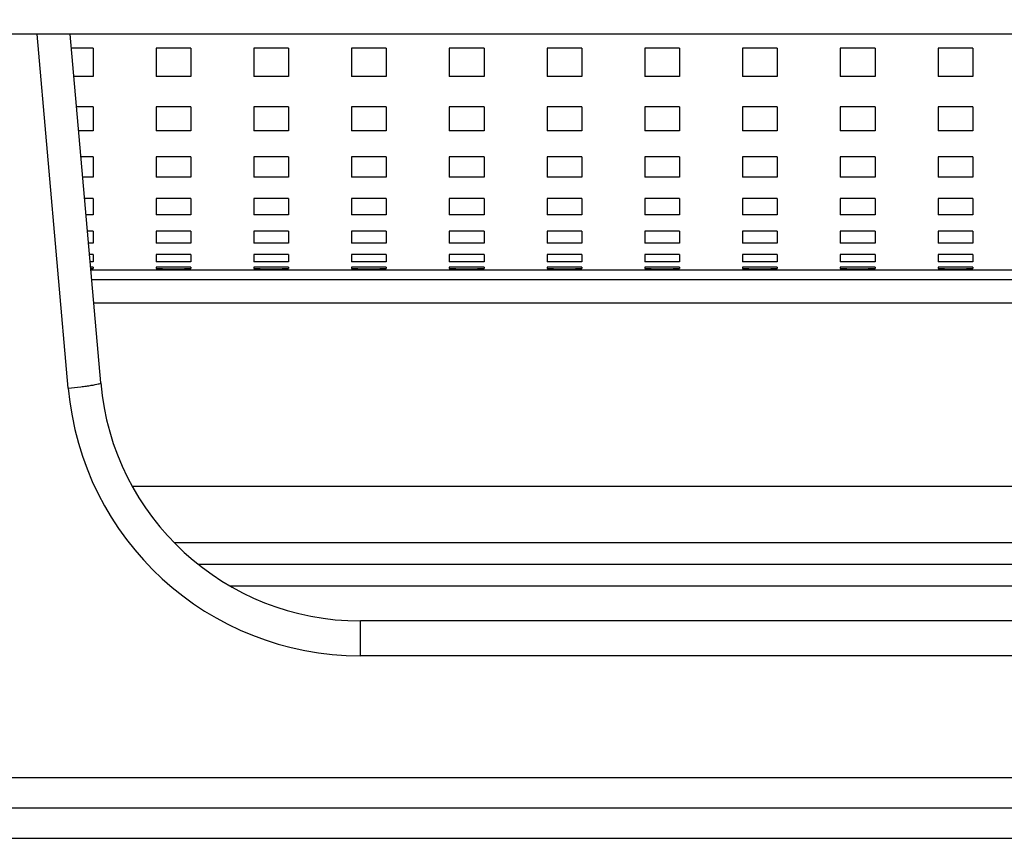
# Model space of a CAD drawing. Header units: millimetres. Extents: x -6054 to 364, y -1866 to 3094.
# Tile 335 of 360: x -3322 to -3277, y 1458 to 1496. Entities that reach past the tile are written whole.
import ezdxf

# ---------------------------------------------------------------- set-up
doc = ezdxf.new("R2010")
doc.units = ezdxf.units.MM
doc.header["$LTSCALE"] = 65.395
doc.header["$PDSIZE"] = 0.05
doc.layers.get('0').update_dxf_attribs({"linetype": 'CONTINUOUS'})
doc.layers.get('Defpoints').update_dxf_attribs({"linetype": 'CONTINUOUS'})
doc.layers.add('DIM', color=3, linetype='CONTINUOUS')
doc.styles.get("Standard").update_dxf_attribs({"font": 'arial.ttf'})
doc.dimstyles.new('ISO-25', dxfattribs={"dimtxt": 2.5, "dimasz": 2.5, "dimexe": 1.25, "dimexo": 0.625, "dimtad": 1, "dimtxsty": 'STANDARD', "dimcen": 2.5, "dimadec": 0, "dimazin": 0, "dimtfac": 1, "dimtmove": 0, "dimatfit": 3, "dimfxl": 1, "dimarcsym": 0})

# ---------------------------------------------------------------- blocks, each defined once
blk = doc.blocks.new('*D38')
at = {"layer": 'Defpoints', "color": 0}
for p in [(-3056.403, 1557.554), (-3005.253, 1557.554), (-3356.65, 1461.254)]:
    blk.add_point(p, dxfattribs=at)
at = {"layer": 'DIM', "color": 3, "lineweight": -2}
for p, q in [((-3005.253, 1557.554), (-3005.253, 1727.014)), ((-3055.778, 1557.554), (-3004.003, 1557.554)), ((-3005.253, 1476.254), (-3005.253, 1542.554)), ((-3356.025, 1461.254), (-3004.003, 1461.254))]:
    blk.add_line(p, q, dxfattribs=at)
at = {"layer": 'DIM', "color": 3}
for points in [[(-3002.753, 1542.554), (-3007.753, 1542.554), (-3005.253, 1557.554)], [(-3007.753, 1476.254), (-3002.753, 1476.254), (-3005.253, 1461.254)]]:
    blk.add_solid(points, dxfattribs=at)
at = {"layer": 'DIM', "color": 2, "insert": (-3023.063, 1649.784), "char_height": 20, "attachment_point": 5, "rotation": 90}
blk.add_mtext('96,3 [3,791]', dxfattribs=at)

msp = doc.modelspace()

# ---------------------------------------------------------------- linework, layer by layer
at = {"linetype": 'Continuous'}
for p, q in [((-3199.324, 1495.454), (-3349.522, 1495.454)), ((-3319.764, 1479.172), (-3321.188, 1495.454)), ((-3318.269, 1479.408), (-3319.673, 1495.454)), ((-3318.623, 1494.806), (-3319.616, 1494.806)), ((-3318.623, 1494.806), (-3319.616, 1494.806)), ((-3318.623, 1494.806), (-3318.623, 1493.513)), ((-3318.623, 1494.806), (-3318.623, 1493.513)), ((-3314.123, 1494.806), (-3315.723, 1494.806)), ((-3314.123, 1494.806), (-3315.723, 1494.806)), ((-3315.723, 1494.806), (-3315.723, 1493.513)), ((-3315.723, 1494.806), (-3315.723, 1493.513)), ((-3314.123, 1494.806), (-3314.123, 1493.513)), ((-3314.123, 1494.806), (-3314.123, 1493.513)), ((-3309.623, 1494.806), (-3311.223, 1494.806)), ((-3309.623, 1494.806), (-3311.223, 1494.806)), ((-3311.223, 1494.806), (-3311.223, 1493.513)), ((-3311.223, 1494.806), (-3311.223, 1493.513)), ((-3309.623, 1494.806), (-3309.623, 1493.513)), ((-3309.623, 1494.806), (-3309.623, 1493.513)), ((-3305.123, 1494.806), (-3306.723, 1494.806)), ((-3305.123, 1494.806), (-3306.723, 1494.806)), ((-3306.723, 1494.806), (-3306.723, 1493.513)), ((-3306.723, 1494.806), (-3306.723, 1493.513)), ((-3305.123, 1494.806), (-3305.123, 1493.513)), ((-3305.123, 1494.806), (-3305.123, 1493.513)), ((-3300.623, 1494.806), (-3302.223, 1494.806)), ((-3300.623, 1494.806), (-3302.223, 1494.806)), ((-3302.223, 1494.806), (-3302.223, 1493.513)), ((-3302.223, 1494.806), (-3302.223, 1493.513)), ((-3300.623, 1494.806), (-3300.623, 1493.513)), ((-3300.623, 1494.806), (-3300.623, 1493.513)), ((-3296.123, 1494.806), (-3297.723, 1494.806)), ((-3296.123, 1494.806), (-3297.723, 1494.806)), ((-3297.723, 1494.806), (-3297.723, 1493.513)), ((-3297.723, 1494.806), (-3297.723, 1493.513)), ((-3296.123, 1494.806), (-3296.123, 1493.513)), ((-3296.123, 1494.806), (-3296.123, 1493.513)), ((-3291.623, 1494.806), (-3293.223, 1494.806)), ((-3291.623, 1494.806), (-3293.223, 1494.806)), ((-3293.223, 1494.806), (-3293.223, 1493.513)), ((-3293.223, 1494.806), (-3293.223, 1493.513)), ((-3291.623, 1494.806), (-3291.623, 1493.513)), ((-3291.623, 1494.806), (-3291.623, 1493.513)), ((-3287.123, 1494.806), (-3288.723, 1494.806)), ((-3287.123, 1494.806), (-3288.723, 1494.806)), ((-3288.723, 1494.806), (-3288.723, 1493.513)), ((-3288.723, 1494.806), (-3288.723, 1493.513)), ((-3287.123, 1494.806), (-3287.123, 1493.513)), ((-3287.123, 1494.806), (-3287.123, 1493.513)), ((-3282.623, 1494.806), (-3284.223, 1494.806)), ((-3282.623, 1494.806), (-3284.223, 1494.806)), ((-3284.223, 1494.806), (-3284.223, 1493.513)), ((-3284.223, 1494.806), (-3284.223, 1493.513)), ((-3282.623, 1494.806), (-3282.623, 1493.513)), ((-3282.623, 1494.806), (-3282.623, 1493.513)), ((-3278.123, 1494.806), (-3279.723, 1494.806)), ((-3278.123, 1494.806), (-3279.723, 1494.806)), ((-3279.723, 1494.806), (-3279.723, 1493.513)), ((-3279.723, 1494.806), (-3279.723, 1493.513)), ((-3278.123, 1494.806), (-3278.123, 1493.513)), ((-3278.123, 1494.806), (-3278.123, 1493.513)), ((-3318.623, 1493.513), (-3319.503, 1493.513)), ((-3318.623, 1493.513), (-3319.503, 1493.513)), ((-3314.123, 1493.513), (-3315.723, 1493.513)), ((-3314.123, 1493.513), (-3315.723, 1493.513)), ((-3309.623, 1493.513), (-3311.223, 1493.513)), ((-3309.623, 1493.513), (-3311.223, 1493.513)), ((-3305.123, 1493.513), (-3306.723, 1493.513)), ((-3305.123, 1493.513), (-3306.723, 1493.513)), ((-3300.623, 1493.513), (-3302.223, 1493.513)), ((-3300.623, 1493.513), (-3302.223, 1493.513)), ((-3296.123, 1493.513), (-3297.723, 1493.513)), ((-3296.123, 1493.513), (-3297.723, 1493.513)), ((-3291.623, 1493.513), (-3293.223, 1493.513)), ((-3291.623, 1493.513), (-3293.223, 1493.513)), ((-3287.123, 1493.513), (-3288.723, 1493.513)), ((-3287.123, 1493.513), (-3288.723, 1493.513)), ((-3282.623, 1493.513), (-3284.223, 1493.513)), ((-3282.623, 1493.513), (-3284.223, 1493.513)), ((-3278.123, 1493.513), (-3279.723, 1493.513)), ((-3278.123, 1493.513), (-3279.723, 1493.513)), ((-3318.623, 1492.112), (-3319.381, 1492.112)), ((-3318.623, 1492.112), (-3319.381, 1492.112)), ((-3318.623, 1492.112), (-3318.623, 1491.001)), ((-3318.623, 1492.112), (-3318.623, 1491.001)), ((-3314.123, 1492.112), (-3315.723, 1492.112)), ((-3314.123, 1492.112), (-3315.723, 1492.112)), ((-3315.723, 1492.112), (-3315.723, 1491.001)), ((-3315.723, 1492.112), (-3315.723, 1491.001)), ((-3314.123, 1492.112), (-3314.123, 1491.001)), ((-3314.123, 1492.112), (-3314.123, 1491.001)), ((-3309.623, 1492.112), (-3311.223, 1492.112)), ((-3309.623, 1492.112), (-3311.223, 1492.112)), ((-3311.223, 1492.112), (-3311.223, 1491.001)), ((-3311.223, 1492.112), (-3311.223, 1491.001)), ((-3309.623, 1492.112), (-3309.623, 1491.001)), ((-3309.623, 1492.112), (-3309.623, 1491.001)), ((-3305.123, 1492.112), (-3306.723, 1492.112)), ((-3305.123, 1492.112), (-3306.723, 1492.112)), ((-3306.723, 1492.112), (-3306.723, 1491.001)), ((-3306.723, 1492.112), (-3306.723, 1491.001)), ((-3305.123, 1492.112), (-3305.123, 1491.001)), ((-3305.123, 1492.112), (-3305.123, 1491.001)), ((-3300.623, 1492.112), (-3302.223, 1492.112)), ((-3300.623, 1492.112), (-3302.223, 1492.112)), ((-3302.223, 1492.112), (-3302.223, 1491.001)), ((-3302.223, 1492.112), (-3302.223, 1491.001)), ((-3300.623, 1492.112), (-3300.623, 1491.001)), ((-3300.623, 1492.112), (-3300.623, 1491.001)), ((-3296.123, 1492.112), (-3297.723, 1492.112)), ((-3296.123, 1492.112), (-3297.723, 1492.112)), ((-3297.723, 1492.112), (-3297.723, 1491.001)), ((-3297.723, 1492.112), (-3297.723, 1491.001)), ((-3296.123, 1492.112), (-3296.123, 1491.001)), ((-3296.123, 1492.112), (-3296.123, 1491.001)), ((-3291.623, 1492.112), (-3293.223, 1492.112)), ((-3291.623, 1492.112), (-3293.223, 1492.112)), ((-3293.223, 1492.112), (-3293.223, 1491.001)), ((-3293.223, 1492.112), (-3293.223, 1491.001)), ((-3291.623, 1492.112), (-3291.623, 1491.001)), ((-3291.623, 1492.112), (-3291.623, 1491.001)), ((-3287.123, 1492.112), (-3288.723, 1492.112)), ((-3287.123, 1492.112), (-3288.723, 1492.112)), ((-3288.723, 1492.112), (-3288.723, 1491.001)), ((-3288.723, 1492.112), (-3288.723, 1491.001)), ((-3287.123, 1492.112), (-3287.123, 1491.001)), ((-3287.123, 1492.112), (-3287.123, 1491.001)), ((-3282.623, 1492.112), (-3284.223, 1492.112)), ((-3282.623, 1492.112), (-3284.223, 1492.112)), ((-3284.223, 1492.112), (-3284.223, 1491.001)), ((-3284.223, 1492.112), (-3284.223, 1491.001)), ((-3282.623, 1492.112), (-3282.623, 1491.001)), ((-3282.623, 1492.112), (-3282.623, 1491.001)), ((-3278.123, 1492.112), (-3279.723, 1492.112)), ((-3278.123, 1492.112), (-3279.723, 1492.112)), ((-3279.723, 1492.112), (-3279.723, 1491.001)), ((-3279.723, 1492.112), (-3279.723, 1491.001)), ((-3278.123, 1492.112), (-3278.123, 1491.001)), ((-3278.123, 1492.112), (-3278.123, 1491.001)), ((-3318.623, 1491.001), (-3319.284, 1491.001)), ((-3318.623, 1491.001), (-3319.284, 1491.001)), ((-3314.123, 1491.001), (-3315.723, 1491.001)), ((-3314.123, 1491.001), (-3315.723, 1491.001)), ((-3309.623, 1491.001), (-3311.223, 1491.001)), ((-3309.623, 1491.001), (-3311.223, 1491.001)), ((-3305.123, 1491.001), (-3306.723, 1491.001)), ((-3305.123, 1491.001), (-3306.723, 1491.001)), ((-3300.623, 1491.001), (-3302.223, 1491.001)), ((-3300.623, 1491.001), (-3302.223, 1491.001)), ((-3296.123, 1491.001), (-3297.723, 1491.001)), ((-3296.123, 1491.001), (-3297.723, 1491.001)), ((-3291.623, 1491.001), (-3293.223, 1491.001)), ((-3291.623, 1491.001), (-3293.223, 1491.001)), ((-3287.123, 1491.001), (-3288.723, 1491.001)), ((-3287.123, 1491.001), (-3288.723, 1491.001)), ((-3282.623, 1491.001), (-3284.223, 1491.001)), ((-3282.623, 1491.001), (-3284.223, 1491.001)), ((-3278.123, 1491.001), (-3279.723, 1491.001)), ((-3278.123, 1491.001), (-3279.723, 1491.001)), ((-3318.623, 1489.808), (-3319.179, 1489.808)), ((-3318.623, 1489.808), (-3319.179, 1489.808)), ((-3318.623, 1489.808), (-3318.623, 1488.875)), ((-3318.623, 1489.808), (-3318.623, 1488.875)), ((-3314.123, 1489.808), (-3315.723, 1489.808)), ((-3314.123, 1489.808), (-3315.723, 1489.808)), ((-3315.723, 1489.808), (-3315.723, 1488.875)), ((-3315.723, 1489.808), (-3315.723, 1488.875)), ((-3314.123, 1489.808), (-3314.123, 1488.875)), ((-3314.123, 1489.808), (-3314.123, 1488.875)), ((-3309.623, 1489.808), (-3311.223, 1489.808)), ((-3309.623, 1489.808), (-3311.223, 1489.808)), ((-3311.223, 1489.808), (-3311.223, 1488.875)), ((-3311.223, 1489.808), (-3311.223, 1488.875)), ((-3309.623, 1489.808), (-3309.623, 1488.875)), ((-3309.623, 1489.808), (-3309.623, 1488.875)), ((-3305.123, 1489.808), (-3306.723, 1489.808)), ((-3305.123, 1489.808), (-3306.723, 1489.808)), ((-3306.723, 1489.808), (-3306.723, 1488.875)), ((-3306.723, 1489.808), (-3306.723, 1488.875)), ((-3305.123, 1489.808), (-3305.123, 1488.875)), ((-3305.123, 1489.808), (-3305.123, 1488.875)), ((-3300.623, 1489.808), (-3302.223, 1489.808)), ((-3300.623, 1489.808), (-3302.223, 1489.808)), ((-3302.223, 1489.808), (-3302.223, 1488.875)), ((-3302.223, 1489.808), (-3302.223, 1488.875)), ((-3300.623, 1489.808), (-3300.623, 1488.875)), ((-3300.623, 1489.808), (-3300.623, 1488.875)), ((-3296.123, 1489.808), (-3297.723, 1489.808)), ((-3296.123, 1489.808), (-3297.723, 1489.808)), ((-3297.723, 1489.808), (-3297.723, 1488.875)), ((-3297.723, 1489.808), (-3297.723, 1488.875)), ((-3296.123, 1489.808), (-3296.123, 1488.875)), ((-3296.123, 1489.808), (-3296.123, 1488.875)), ((-3291.623, 1489.808), (-3293.223, 1489.808)), ((-3291.623, 1489.808), (-3293.223, 1489.808)), ((-3293.223, 1489.808), (-3293.223, 1488.875)), ((-3293.223, 1489.808), (-3293.223, 1488.875)), ((-3291.623, 1489.808), (-3291.623, 1488.875)), ((-3291.623, 1489.808), (-3291.623, 1488.875)), ((-3287.123, 1489.808), (-3288.723, 1489.808)), ((-3287.123, 1489.808), (-3288.723, 1489.808)), ((-3288.723, 1489.808), (-3288.723, 1488.875)), ((-3288.723, 1489.808), (-3288.723, 1488.875)), ((-3287.123, 1489.808), (-3287.123, 1488.875)), ((-3287.123, 1489.808), (-3287.123, 1488.875)), ((-3282.623, 1489.808), (-3284.223, 1489.808)), ((-3282.623, 1489.808), (-3284.223, 1489.808)), ((-3284.223, 1489.808), (-3284.223, 1488.875)), ((-3284.223, 1489.808), (-3284.223, 1488.875)), ((-3282.623, 1489.808), (-3282.623, 1488.875)), ((-3282.623, 1489.808), (-3282.623, 1488.875)), ((-3278.123, 1489.808), (-3279.723, 1489.808)), ((-3278.123, 1489.808), (-3279.723, 1489.808)), ((-3279.723, 1489.808), (-3279.723, 1488.875)), ((-3279.723, 1489.808), (-3279.723, 1488.875)), ((-3278.123, 1489.808), (-3278.123, 1488.875)), ((-3278.123, 1489.808), (-3278.123, 1488.875)), ((-3318.623, 1488.875), (-3319.098, 1488.875)), ((-3318.623, 1488.875), (-3319.098, 1488.875)), ((-3314.123, 1488.875), (-3315.723, 1488.875)), ((-3314.123, 1488.875), (-3315.723, 1488.875)), ((-3309.623, 1488.875), (-3311.223, 1488.875)), ((-3309.623, 1488.875), (-3311.223, 1488.875)), ((-3305.123, 1488.875), (-3306.723, 1488.875)), ((-3305.123, 1488.875), (-3306.723, 1488.875)), ((-3300.623, 1488.875), (-3302.223, 1488.875)), ((-3300.623, 1488.875), (-3302.223, 1488.875)), ((-3296.123, 1488.875), (-3297.723, 1488.875)), ((-3296.123, 1488.875), (-3297.723, 1488.875)), ((-3291.623, 1488.875), (-3293.223, 1488.875)), ((-3291.623, 1488.875), (-3293.223, 1488.875)), ((-3287.123, 1488.875), (-3288.723, 1488.875)), ((-3287.123, 1488.875), (-3288.723, 1488.875)), ((-3282.623, 1488.875), (-3284.223, 1488.875)), ((-3282.623, 1488.875), (-3284.223, 1488.875)), ((-3278.123, 1488.875), (-3279.723, 1488.875)), ((-3278.123, 1488.875), (-3279.723, 1488.875)), ((-3318.623, 1487.894), (-3319.012, 1487.894)), ((-3318.623, 1487.894), (-3319.012, 1487.894)), ((-3318.623, 1487.894), (-3318.623, 1487.148)), ((-3318.623, 1487.894), (-3318.623, 1487.148)), ((-3314.123, 1487.894), (-3315.723, 1487.894)), ((-3314.123, 1487.894), (-3315.723, 1487.894)), ((-3315.723, 1487.894), (-3315.723, 1487.148)), ((-3315.723, 1487.894), (-3315.723, 1487.148)), ((-3314.123, 1487.894), (-3314.123, 1487.148)), ((-3314.123, 1487.894), (-3314.123, 1487.148)), ((-3309.623, 1487.894), (-3311.223, 1487.894)), ((-3309.623, 1487.894), (-3311.223, 1487.894)), ((-3311.223, 1487.894), (-3311.223, 1487.148)), ((-3311.223, 1487.894), (-3311.223, 1487.148)), ((-3309.623, 1487.894), (-3309.623, 1487.148)), ((-3309.623, 1487.894), (-3309.623, 1487.148)), ((-3305.123, 1487.894), (-3306.723, 1487.894)), ((-3305.123, 1487.894), (-3306.723, 1487.894)), ((-3306.723, 1487.894), (-3306.723, 1487.148)), ((-3306.723, 1487.894), (-3306.723, 1487.148)), ((-3305.123, 1487.894), (-3305.123, 1487.148)), ((-3305.123, 1487.894), (-3305.123, 1487.148)), ((-3300.623, 1487.894), (-3302.223, 1487.894)), ((-3300.623, 1487.894), (-3302.223, 1487.894)), ((-3302.223, 1487.894), (-3302.223, 1487.148)), ((-3302.223, 1487.894), (-3302.223, 1487.148)), ((-3300.623, 1487.894), (-3300.623, 1487.148)), ((-3300.623, 1487.894), (-3300.623, 1487.148)), ((-3296.123, 1487.894), (-3297.723, 1487.894)), ((-3296.123, 1487.894), (-3297.723, 1487.894)), ((-3297.723, 1487.894), (-3297.723, 1487.148)), ((-3297.723, 1487.894), (-3297.723, 1487.148)), ((-3296.123, 1487.894), (-3296.123, 1487.148)), ((-3296.123, 1487.894), (-3296.123, 1487.148)), ((-3291.623, 1487.894), (-3293.223, 1487.894)), ((-3291.623, 1487.894), (-3293.223, 1487.894)), ((-3293.223, 1487.894), (-3293.223, 1487.148)), ((-3293.223, 1487.894), (-3293.223, 1487.148)), ((-3291.623, 1487.894), (-3291.623, 1487.148)), ((-3291.623, 1487.894), (-3291.623, 1487.148)), ((-3287.123, 1487.894), (-3288.723, 1487.894)), ((-3287.123, 1487.894), (-3288.723, 1487.894)), ((-3288.723, 1487.894), (-3288.723, 1487.148)), ((-3288.723, 1487.894), (-3288.723, 1487.148)), ((-3287.123, 1487.894), (-3287.123, 1487.148)), ((-3287.123, 1487.894), (-3287.123, 1487.148)), ((-3282.623, 1487.894), (-3284.223, 1487.894)), ((-3282.623, 1487.894), (-3284.223, 1487.894)), ((-3284.223, 1487.894), (-3284.223, 1487.148)), ((-3284.223, 1487.894), (-3284.223, 1487.148)), ((-3282.623, 1487.894), (-3282.623, 1487.148)), ((-3282.623, 1487.894), (-3282.623, 1487.148)), ((-3278.123, 1487.894), (-3279.723, 1487.894)), ((-3278.123, 1487.894), (-3279.723, 1487.894)), ((-3279.723, 1487.894), (-3279.723, 1487.148)), ((-3279.723, 1487.894), (-3279.723, 1487.148)), ((-3278.123, 1487.894), (-3278.123, 1487.148)), ((-3278.123, 1487.894), (-3278.123, 1487.148)), ((-3318.623, 1487.148), (-3318.946, 1487.148)), ((-3318.623, 1487.148), (-3318.946, 1487.148)), ((-3314.123, 1487.148), (-3315.723, 1487.148)), ((-3314.123, 1487.148), (-3315.723, 1487.148)), ((-3309.623, 1487.148), (-3311.223, 1487.148)), ((-3309.623, 1487.148), (-3311.223, 1487.148)), ((-3305.123, 1487.148), (-3306.723, 1487.148)), ((-3305.123, 1487.148), (-3306.723, 1487.148)), ((-3300.623, 1487.148), (-3302.223, 1487.148)), ((-3300.623, 1487.148), (-3302.223, 1487.148)), ((-3296.123, 1487.148), (-3297.723, 1487.148)), ((-3296.123, 1487.148), (-3297.723, 1487.148)), ((-3291.623, 1487.148), (-3293.223, 1487.148)), ((-3291.623, 1487.148), (-3293.223, 1487.148)), ((-3287.123, 1487.148), (-3288.723, 1487.148)), ((-3287.123, 1487.148), (-3288.723, 1487.148)), ((-3282.623, 1487.148), (-3284.223, 1487.148)), ((-3282.623, 1487.148), (-3284.223, 1487.148)), ((-3278.123, 1487.148), (-3279.723, 1487.148)), ((-3278.123, 1487.148), (-3279.723, 1487.148)), ((-3318.623, 1486.389), (-3318.88, 1486.389)), ((-3318.623, 1486.389), (-3318.88, 1486.389)), ((-3318.623, 1486.389), (-3318.623, 1485.837)), ((-3318.623, 1486.389), (-3318.623, 1485.837)), ((-3314.123, 1486.389), (-3315.723, 1486.389)), ((-3314.123, 1486.389), (-3315.723, 1486.389)), ((-3315.723, 1486.389), (-3315.723, 1485.837)), ((-3315.723, 1486.389), (-3315.723, 1485.837)), ((-3314.123, 1486.389), (-3314.123, 1485.837)), ((-3314.123, 1486.389), (-3314.123, 1485.837)), ((-3309.623, 1486.389), (-3311.223, 1486.389)), ((-3309.623, 1486.389), (-3311.223, 1486.389)), ((-3311.223, 1486.389), (-3311.223, 1485.837)), ((-3311.223, 1486.389), (-3311.223, 1485.837)), ((-3309.623, 1486.389), (-3309.623, 1485.837)), ((-3309.623, 1486.389), (-3309.623, 1485.837)), ((-3305.123, 1486.389), (-3306.723, 1486.389)), ((-3305.123, 1486.389), (-3306.723, 1486.389)), ((-3306.723, 1486.389), (-3306.723, 1485.837)), ((-3306.723, 1486.389), (-3306.723, 1485.837)), ((-3305.123, 1486.389), (-3305.123, 1485.837)), ((-3305.123, 1486.389), (-3305.123, 1485.837)), ((-3300.623, 1486.389), (-3302.223, 1486.389)), ((-3300.623, 1486.389), (-3302.223, 1486.389)), ((-3302.223, 1486.389), (-3302.223, 1485.837)), ((-3302.223, 1486.389), (-3302.223, 1485.837)), ((-3300.623, 1486.389), (-3300.623, 1485.837)), ((-3300.623, 1486.389), (-3300.623, 1485.837)), ((-3296.123, 1486.389), (-3297.723, 1486.389)), ((-3296.123, 1486.389), (-3297.723, 1486.389)), ((-3297.723, 1486.389), (-3297.723, 1485.837)), ((-3297.723, 1486.389), (-3297.723, 1485.837)), ((-3296.123, 1486.389), (-3296.123, 1485.837)), ((-3296.123, 1486.389), (-3296.123, 1485.837)), ((-3291.623, 1486.389), (-3293.223, 1486.389)), ((-3291.623, 1486.389), (-3293.223, 1486.389)), ((-3293.223, 1486.389), (-3293.223, 1485.837)), ((-3293.223, 1486.389), (-3293.223, 1485.837)), ((-3291.623, 1486.389), (-3291.623, 1485.837)), ((-3291.623, 1486.389), (-3291.623, 1485.837)), ((-3287.123, 1486.389), (-3288.723, 1486.389)), ((-3287.123, 1486.389), (-3288.723, 1486.389)), ((-3288.723, 1486.389), (-3288.723, 1485.837)), ((-3288.723, 1486.389), (-3288.723, 1485.837)), ((-3287.123, 1486.389), (-3287.123, 1485.837)), ((-3287.123, 1486.389), (-3287.123, 1485.837)), ((-3282.623, 1486.389), (-3284.223, 1486.389)), ((-3282.623, 1486.389), (-3284.223, 1486.389)), ((-3284.223, 1486.389), (-3284.223, 1485.837)), ((-3284.223, 1486.389), (-3284.223, 1485.837)), ((-3282.623, 1486.389), (-3282.623, 1485.837)), ((-3282.623, 1486.389), (-3282.623, 1485.837)), ((-3278.123, 1486.389), (-3279.723, 1486.389)), ((-3278.123, 1486.389), (-3279.723, 1486.389)), ((-3279.723, 1486.389), (-3279.723, 1485.837)), ((-3279.723, 1486.389), (-3279.723, 1485.837)), ((-3278.123, 1486.389), (-3278.123, 1485.837)), ((-3278.123, 1486.389), (-3278.123, 1485.837)), ((-3318.623, 1485.837), (-3318.832, 1485.837)), ((-3318.623, 1485.837), (-3318.832, 1485.837)), ((-3314.123, 1485.837), (-3315.723, 1485.837)), ((-3314.123, 1485.837), (-3315.723, 1485.837)), ((-3309.623, 1485.837), (-3311.223, 1485.837)), ((-3309.623, 1485.837), (-3311.223, 1485.837)), ((-3305.123, 1485.837), (-3306.723, 1485.837)), ((-3305.123, 1485.837), (-3306.723, 1485.837)), ((-3300.623, 1485.837), (-3302.223, 1485.837)), ((-3300.623, 1485.837), (-3302.223, 1485.837)), ((-3296.123, 1485.837), (-3297.723, 1485.837)), ((-3296.123, 1485.837), (-3297.723, 1485.837)), ((-3291.623, 1485.837), (-3293.223, 1485.837)), ((-3291.623, 1485.837), (-3293.223, 1485.837)), ((-3287.123, 1485.837), (-3288.723, 1485.837)), ((-3287.123, 1485.837), (-3288.723, 1485.837)), ((-3282.623, 1485.837), (-3284.223, 1485.837)), ((-3282.623, 1485.837), (-3284.223, 1485.837)), ((-3278.123, 1485.837), (-3279.723, 1485.837)), ((-3278.123, 1485.837), (-3279.723, 1485.837)), ((-3318.623, 1485.315), (-3318.786, 1485.315)), ((-3318.623, 1485.315), (-3318.786, 1485.315)), ((-3318.623, 1484.98), (-3318.757, 1484.98)), ((-3318.623, 1484.98), (-3318.757, 1484.98)), ((-3318.623, 1485.315), (-3318.623, 1484.98)), ((-3318.623, 1485.315), (-3318.623, 1484.98)), ((-3314.123, 1485.315), (-3315.723, 1485.315)), ((-3314.123, 1485.315), (-3315.723, 1485.315)), ((-3315.723, 1485.315), (-3315.723, 1484.98)), ((-3315.723, 1485.315), (-3315.723, 1484.98)), ((-3314.123, 1484.98), (-3315.723, 1484.98)), ((-3314.123, 1484.98), (-3315.723, 1484.98)), ((-3314.123, 1485.315), (-3314.123, 1484.98)), ((-3314.123, 1485.315), (-3314.123, 1484.98)), ((-3309.623, 1485.315), (-3311.223, 1485.315)), ((-3309.623, 1485.315), (-3311.223, 1485.315)), ((-3311.223, 1485.315), (-3311.223, 1484.98)), ((-3311.223, 1485.315), (-3311.223, 1484.98)), ((-3309.623, 1484.98), (-3311.223, 1484.98)), ((-3309.623, 1484.98), (-3311.223, 1484.98)), ((-3309.623, 1485.315), (-3309.623, 1484.98)), ((-3309.623, 1485.315), (-3309.623, 1484.98)), ((-3305.123, 1485.315), (-3306.723, 1485.315)), ((-3305.123, 1485.315), (-3306.723, 1485.315)), ((-3306.723, 1485.315), (-3306.723, 1484.98)), ((-3306.723, 1485.315), (-3306.723, 1484.98)), ((-3305.123, 1484.98), (-3306.723, 1484.98)), ((-3305.123, 1484.98), (-3306.723, 1484.98)), ((-3305.123, 1485.315), (-3305.123, 1484.98)), ((-3305.123, 1485.315), (-3305.123, 1484.98)), ((-3300.623, 1485.315), (-3302.223, 1485.315)), ((-3300.623, 1485.315), (-3302.223, 1485.315)), ((-3302.223, 1485.315), (-3302.223, 1484.98)), ((-3302.223, 1485.315), (-3302.223, 1484.98)), ((-3300.623, 1484.98), (-3302.223, 1484.98)), ((-3300.623, 1484.98), (-3302.223, 1484.98)), ((-3300.623, 1485.315), (-3300.623, 1484.98)), ((-3300.623, 1485.315), (-3300.623, 1484.98)), ((-3296.123, 1485.315), (-3297.723, 1485.315)), ((-3296.123, 1485.315), (-3297.723, 1485.315)), ((-3297.723, 1485.315), (-3297.723, 1484.98)), ((-3297.723, 1485.315), (-3297.723, 1484.98)), ((-3296.123, 1484.98), (-3297.723, 1484.98)), ((-3296.123, 1484.98), (-3297.723, 1484.98)), ((-3296.123, 1485.315), (-3296.123, 1484.98)), ((-3296.123, 1485.315), (-3296.123, 1484.98)), ((-3291.623, 1485.315), (-3293.223, 1485.315)), ((-3291.623, 1485.315), (-3293.223, 1485.315)), ((-3293.223, 1485.315), (-3293.223, 1484.98)), ((-3293.223, 1485.315), (-3293.223, 1484.98)), ((-3291.623, 1484.98), (-3293.223, 1484.98)), ((-3291.623, 1484.98), (-3293.223, 1484.98)), ((-3291.623, 1485.315), (-3291.623, 1484.98)), ((-3291.623, 1485.315), (-3291.623, 1484.98)), ((-3287.123, 1485.315), (-3288.723, 1485.315)), ((-3287.123, 1485.315), (-3288.723, 1485.315)), ((-3288.723, 1485.315), (-3288.723, 1484.98)), ((-3288.723, 1485.315), (-3288.723, 1484.98)), ((-3287.123, 1484.98), (-3288.723, 1484.98)), ((-3287.123, 1484.98), (-3288.723, 1484.98)), ((-3287.123, 1485.315), (-3287.123, 1484.98)), ((-3287.123, 1485.315), (-3287.123, 1484.98)), ((-3282.623, 1485.315), (-3284.223, 1485.315)), ((-3282.623, 1485.315), (-3284.223, 1485.315)), ((-3284.223, 1485.315), (-3284.223, 1484.98)), ((-3284.223, 1485.315), (-3284.223, 1484.98)), ((-3282.623, 1484.98), (-3284.223, 1484.98)), ((-3282.623, 1484.98), (-3284.223, 1484.98)), ((-3282.623, 1485.315), (-3282.623, 1484.98)), ((-3282.623, 1485.315), (-3282.623, 1484.98)), ((-3278.123, 1485.315), (-3279.723, 1485.315)), ((-3278.123, 1485.315), (-3279.723, 1485.315)), ((-3279.723, 1485.315), (-3279.723, 1484.98)), ((-3279.723, 1485.315), (-3279.723, 1484.98)), ((-3278.123, 1484.98), (-3279.723, 1484.98)), ((-3278.123, 1484.98), (-3279.723, 1484.98)), ((-3278.123, 1485.315), (-3278.123, 1484.98)), ((-3278.123, 1485.315), (-3278.123, 1484.98)), ((-3318.623, 1484.731), (-3318.735, 1484.731)), ((-3318.623, 1484.731), (-3318.735, 1484.731)), ((-3231.623, 1484.593), (-3318.723, 1484.593)), ((-3318.623, 1484.731), (-3318.623, 1484.678)), ((-3318.623, 1484.731), (-3318.623, 1484.678)), ((-3314.123, 1484.731), (-3315.723, 1484.731)), ((-3314.123, 1484.731), (-3315.723, 1484.731)), ((-3315.723, 1484.731), (-3315.723, 1484.678)), ((-3315.723, 1484.731), (-3315.723, 1484.678)), ((-3314.123, 1484.731), (-3314.123, 1484.678)), ((-3314.123, 1484.731), (-3314.123, 1484.678)), ((-3309.623, 1484.731), (-3311.223, 1484.731)), ((-3309.623, 1484.731), (-3311.223, 1484.731)), ((-3311.223, 1484.731), (-3311.223, 1484.678)), ((-3311.223, 1484.731), (-3311.223, 1484.678)), ((-3309.623, 1484.731), (-3309.623, 1484.678)), ((-3309.623, 1484.731), (-3309.623, 1484.678)), ((-3305.123, 1484.731), (-3306.723, 1484.731)), ((-3305.123, 1484.731), (-3306.723, 1484.731)), ((-3306.723, 1484.731), (-3306.723, 1484.678)), ((-3306.723, 1484.731), (-3306.723, 1484.678)), ((-3305.123, 1484.731), (-3305.123, 1484.678)), ((-3305.123, 1484.731), (-3305.123, 1484.678)), ((-3300.623, 1484.731), (-3302.223, 1484.731)), ((-3300.623, 1484.731), (-3302.223, 1484.731)), ((-3302.223, 1484.731), (-3302.223, 1484.678)), ((-3302.223, 1484.731), (-3302.223, 1484.678)), ((-3300.623, 1484.731), (-3300.623, 1484.678)), ((-3300.623, 1484.731), (-3300.623, 1484.678)), ((-3296.123, 1484.731), (-3297.723, 1484.731)), ((-3296.123, 1484.731), (-3297.723, 1484.731)), ((-3297.723, 1484.731), (-3297.723, 1484.678)), ((-3297.723, 1484.731), (-3297.723, 1484.678)), ((-3296.123, 1484.731), (-3296.123, 1484.678)), ((-3296.123, 1484.731), (-3296.123, 1484.678)), ((-3291.623, 1484.731), (-3293.223, 1484.731)), ((-3291.623, 1484.731), (-3293.223, 1484.731)), ((-3293.223, 1484.731), (-3293.223, 1484.678)), ((-3293.223, 1484.731), (-3293.223, 1484.678)), ((-3291.623, 1484.731), (-3291.623, 1484.678)), ((-3291.623, 1484.731), (-3291.623, 1484.678)), ((-3287.123, 1484.731), (-3288.723, 1484.731)), ((-3287.123, 1484.731), (-3288.723, 1484.731)), ((-3288.723, 1484.731), (-3288.723, 1484.678)), ((-3288.723, 1484.731), (-3288.723, 1484.678)), ((-3287.123, 1484.731), (-3287.123, 1484.678)), ((-3287.123, 1484.731), (-3287.123, 1484.678)), ((-3282.623, 1484.731), (-3284.223, 1484.731)), ((-3282.623, 1484.731), (-3284.223, 1484.731)), ((-3284.223, 1484.731), (-3284.223, 1484.678)), ((-3284.223, 1484.731), (-3284.223, 1484.678)), ((-3282.623, 1484.731), (-3282.623, 1484.678)), ((-3282.623, 1484.731), (-3282.623, 1484.678)), ((-3278.123, 1484.731), (-3279.723, 1484.731)), ((-3278.123, 1484.731), (-3279.723, 1484.731)), ((-3279.723, 1484.731), (-3279.723, 1484.678)), ((-3279.723, 1484.731), (-3279.723, 1484.678)), ((-3278.123, 1484.731), (-3278.123, 1484.678)), ((-3278.123, 1484.731), (-3278.123, 1484.678)), ((-3231.662, 1484.154), (-3318.685, 1484.154)), ((-3234.327, 1483.071), (-3318.59, 1483.071)), ((-3234.768, 1474.648), (-3316.808, 1474.648)), ((-3235.467, 1472.054), (-3314.88, 1472.054)), ((-3236.578, 1471.054), (-3313.769, 1471.054)), ((-3238.046, 1470.054), (-3312.299, 1470.054)), ((-3244.031, 1468.454), (-3306.315, 1468.454)), ((-3306.315, 1466.849), (-3306.315, 1468.454)), ((-3244.031, 1466.849), (-3306.315, 1466.849)), ((-3323.942, 1459.849), (-3226.404, 1459.849)), ((-3323.942, 1458.454), (-3226.404, 1458.454))]:
    msp.add_line(p, q, dxfattribs=at)
for centre, radius, start, end in [((-3306.315, 1480.349), 13.5, 185.0003, 269.9997), ((-3306.315, 1480.454), 12, 185, 270)]:
    msp.add_arc(centre, radius, start, end, dxfattribs=at)
for points, knots in [([(-3318.729, 1484.668), (-3318.714, 1484.669), (-3318.688, 1484.67), (-3318.655, 1484.672), (-3318.634, 1484.674), (-3318.626, 1484.676), (-3318.623, 1484.677), (-3318.623, 1484.678)], [0, 0, 0, 0, 0.428595, 0.740433, 0.930654, 0.979673, 1, 1, 1, 1]), ([(-3318.729, 1484.668), (-3318.714, 1484.669), (-3318.688, 1484.67), (-3318.655, 1484.672), (-3318.634, 1484.674), (-3318.626, 1484.676), (-3318.623, 1484.677), (-3318.623, 1484.678)], [0, 0, 0, 0, 0.428595, 0.740433, 0.930654, 0.979673, 1, 1, 1, 1]), ([(-3315.723, 1484.678), (-3315.723, 1484.676), (-3315.716, 1484.675), (-3315.706, 1484.673), (-3315.686, 1484.672), (-3315.66, 1484.67), (-3315.626, 1484.668), (-3315.569, 1484.667), (-3315.482, 1484.665), (-3315.362, 1484.663), (-3315.225, 1484.662), (-3315.077, 1484.661), (-3314.923, 1484.661), (-3314.769, 1484.661), (-3314.621, 1484.662), (-3314.484, 1484.663), (-3314.365, 1484.665), (-3314.278, 1484.667), (-3314.22, 1484.668), (-3314.186, 1484.67), (-3314.16, 1484.672), (-3314.14, 1484.673), (-3314.131, 1484.675), (-3314.123, 1484.676), (-3314.123, 1484.678)], [0, 0, 0, 0, 0.002721, 0.01001, 0.021969, 0.038509, 0.059481, 0.084689, 0.146812, 0.222502, 0.308855, 0.402555, 0.5, 0.597445, 0.691145, 0.777498, 0.853188, 0.915311, 0.940519, 0.961491, 0.978031, 0.98999, 0.997279, 1, 1, 1, 1]), ([(-3315.723, 1484.678), (-3315.723, 1484.676), (-3315.716, 1484.675), (-3315.706, 1484.673), (-3315.686, 1484.672), (-3315.66, 1484.67), (-3315.626, 1484.668), (-3315.569, 1484.667), (-3315.482, 1484.665), (-3315.362, 1484.663), (-3315.225, 1484.662), (-3315.077, 1484.661), (-3314.923, 1484.661), (-3314.769, 1484.661), (-3314.621, 1484.662), (-3314.484, 1484.663), (-3314.365, 1484.665), (-3314.278, 1484.667), (-3314.22, 1484.668), (-3314.186, 1484.67), (-3314.16, 1484.672), (-3314.14, 1484.673), (-3314.131, 1484.675), (-3314.123, 1484.676), (-3314.123, 1484.678)], [0, 0, 0, 0, 0.002721, 0.01001, 0.021969, 0.038509, 0.059481, 0.084689, 0.146812, 0.222502, 0.308855, 0.402555, 0.5, 0.597445, 0.691145, 0.777498, 0.853188, 0.915311, 0.940519, 0.961491, 0.978031, 0.98999, 0.997279, 1, 1, 1, 1]), ([(-3311.223, 1484.678), (-3311.223, 1484.676), (-3311.216, 1484.675), (-3311.206, 1484.673), (-3311.186, 1484.672), (-3311.16, 1484.67), (-3311.126, 1484.668), (-3311.069, 1484.667), (-3310.982, 1484.665), (-3310.862, 1484.663), (-3310.725, 1484.662), (-3310.577, 1484.661), (-3310.423, 1484.661), (-3310.269, 1484.661), (-3310.121, 1484.662), (-3309.984, 1484.663), (-3309.865, 1484.665), (-3309.778, 1484.667), (-3309.72, 1484.668), (-3309.686, 1484.67), (-3309.66, 1484.672), (-3309.64, 1484.673), (-3309.631, 1484.675), (-3309.623, 1484.676), (-3309.623, 1484.678)], [0, 0, 0, 0, 0.002721, 0.01001, 0.021969, 0.038509, 0.059481, 0.084689, 0.146812, 0.222502, 0.308855, 0.402555, 0.5, 0.597445, 0.691145, 0.777498, 0.853188, 0.915311, 0.940519, 0.961491, 0.978031, 0.98999, 0.997279, 1, 1, 1, 1]), ([(-3311.223, 1484.678), (-3311.223, 1484.676), (-3311.216, 1484.675), (-3311.206, 1484.673), (-3311.186, 1484.672), (-3311.16, 1484.67), (-3311.126, 1484.668), (-3311.069, 1484.667), (-3310.982, 1484.665), (-3310.862, 1484.663), (-3310.725, 1484.662), (-3310.577, 1484.661), (-3310.423, 1484.661), (-3310.269, 1484.661), (-3310.121, 1484.662), (-3309.984, 1484.663), (-3309.865, 1484.665), (-3309.778, 1484.667), (-3309.72, 1484.668), (-3309.686, 1484.67), (-3309.66, 1484.672), (-3309.64, 1484.673), (-3309.631, 1484.675), (-3309.623, 1484.676), (-3309.623, 1484.678)], [0, 0, 0, 0, 0.002721, 0.01001, 0.021969, 0.038509, 0.059481, 0.084689, 0.146812, 0.222502, 0.308855, 0.402555, 0.5, 0.597445, 0.691145, 0.777498, 0.853188, 0.915311, 0.940519, 0.961491, 0.978031, 0.98999, 0.997279, 1, 1, 1, 1]), ([(-3306.723, 1484.678), (-3306.723, 1484.676), (-3306.716, 1484.675), (-3306.706, 1484.673), (-3306.686, 1484.672), (-3306.66, 1484.67), (-3306.626, 1484.668), (-3306.569, 1484.667), (-3306.482, 1484.665), (-3306.362, 1484.663), (-3306.225, 1484.662), (-3306.077, 1484.661), (-3305.923, 1484.661), (-3305.769, 1484.661), (-3305.621, 1484.662), (-3305.484, 1484.663), (-3305.365, 1484.665), (-3305.278, 1484.667), (-3305.22, 1484.668), (-3305.186, 1484.67), (-3305.16, 1484.672), (-3305.14, 1484.673), (-3305.131, 1484.675), (-3305.123, 1484.676), (-3305.123, 1484.678)], [0, 0, 0, 0, 0.002721, 0.01001, 0.021969, 0.038509, 0.059481, 0.084689, 0.146812, 0.222502, 0.308855, 0.402555, 0.5, 0.597445, 0.691145, 0.777498, 0.853188, 0.915311, 0.940519, 0.961491, 0.978031, 0.98999, 0.997279, 1, 1, 1, 1]), ([(-3306.723, 1484.678), (-3306.723, 1484.676), (-3306.716, 1484.675), (-3306.706, 1484.673), (-3306.686, 1484.672), (-3306.66, 1484.67), (-3306.626, 1484.668), (-3306.569, 1484.667), (-3306.482, 1484.665), (-3306.362, 1484.663), (-3306.225, 1484.662), (-3306.077, 1484.661), (-3305.923, 1484.661), (-3305.769, 1484.661), (-3305.621, 1484.662), (-3305.484, 1484.663), (-3305.365, 1484.665), (-3305.278, 1484.667), (-3305.22, 1484.668), (-3305.186, 1484.67), (-3305.16, 1484.672), (-3305.14, 1484.673), (-3305.131, 1484.675), (-3305.123, 1484.676), (-3305.123, 1484.678)], [0, 0, 0, 0, 0.002721, 0.01001, 0.021969, 0.038509, 0.059481, 0.084689, 0.146812, 0.222502, 0.308855, 0.402555, 0.5, 0.597445, 0.691145, 0.777498, 0.853188, 0.915311, 0.940519, 0.961491, 0.978031, 0.98999, 0.997279, 1, 1, 1, 1]), ([(-3302.223, 1484.678), (-3302.223, 1484.676), (-3302.216, 1484.675), (-3302.206, 1484.673), (-3302.186, 1484.672), (-3302.16, 1484.67), (-3302.126, 1484.668), (-3302.069, 1484.667), (-3301.982, 1484.665), (-3301.862, 1484.663), (-3301.725, 1484.662), (-3301.577, 1484.661), (-3301.423, 1484.661), (-3301.269, 1484.661), (-3301.121, 1484.662), (-3300.984, 1484.663), (-3300.865, 1484.665), (-3300.778, 1484.667), (-3300.72, 1484.668), (-3300.686, 1484.67), (-3300.66, 1484.672), (-3300.64, 1484.673), (-3300.631, 1484.675), (-3300.623, 1484.676), (-3300.623, 1484.678)], [0, 0, 0, 0, 0.002721, 0.01001, 0.021969, 0.038509, 0.059481, 0.084689, 0.146812, 0.222502, 0.308855, 0.402555, 0.5, 0.597445, 0.691145, 0.777498, 0.853188, 0.915311, 0.940519, 0.961491, 0.978031, 0.98999, 0.997279, 1, 1, 1, 1]), ([(-3302.223, 1484.678), (-3302.223, 1484.676), (-3302.216, 1484.675), (-3302.206, 1484.673), (-3302.186, 1484.672), (-3302.16, 1484.67), (-3302.126, 1484.668), (-3302.069, 1484.667), (-3301.982, 1484.665), (-3301.862, 1484.663), (-3301.725, 1484.662), (-3301.577, 1484.661), (-3301.423, 1484.661), (-3301.269, 1484.661), (-3301.121, 1484.662), (-3300.984, 1484.663), (-3300.865, 1484.665), (-3300.778, 1484.667), (-3300.72, 1484.668), (-3300.686, 1484.67), (-3300.66, 1484.672), (-3300.64, 1484.673), (-3300.631, 1484.675), (-3300.623, 1484.676), (-3300.623, 1484.678)], [0, 0, 0, 0, 0.002721, 0.01001, 0.021969, 0.038509, 0.059481, 0.084689, 0.146812, 0.222502, 0.308855, 0.402555, 0.5, 0.597445, 0.691145, 0.777498, 0.853188, 0.915311, 0.940519, 0.961491, 0.978031, 0.98999, 0.997279, 1, 1, 1, 1]), ([(-3297.723, 1484.678), (-3297.723, 1484.676), (-3297.716, 1484.675), (-3297.706, 1484.673), (-3297.686, 1484.672), (-3297.66, 1484.67), (-3297.626, 1484.668), (-3297.569, 1484.667), (-3297.482, 1484.665), (-3297.362, 1484.663), (-3297.225, 1484.662), (-3297.077, 1484.661), (-3296.923, 1484.661), (-3296.769, 1484.661), (-3296.621, 1484.662), (-3296.484, 1484.663), (-3296.365, 1484.665), (-3296.278, 1484.667), (-3296.22, 1484.668), (-3296.186, 1484.67), (-3296.16, 1484.672), (-3296.14, 1484.673), (-3296.131, 1484.675), (-3296.123, 1484.676), (-3296.123, 1484.678)], [0, 0, 0, 0, 0.002721, 0.01001, 0.021969, 0.038509, 0.059481, 0.084689, 0.146812, 0.222502, 0.308855, 0.402555, 0.5, 0.597445, 0.691145, 0.777498, 0.853188, 0.915311, 0.940519, 0.961491, 0.978031, 0.98999, 0.997279, 1, 1, 1, 1]), ([(-3297.723, 1484.678), (-3297.723, 1484.676), (-3297.716, 1484.675), (-3297.706, 1484.673), (-3297.686, 1484.672), (-3297.66, 1484.67), (-3297.626, 1484.668), (-3297.569, 1484.667), (-3297.482, 1484.665), (-3297.362, 1484.663), (-3297.225, 1484.662), (-3297.077, 1484.661), (-3296.923, 1484.661), (-3296.769, 1484.661), (-3296.621, 1484.662), (-3296.484, 1484.663), (-3296.365, 1484.665), (-3296.278, 1484.667), (-3296.22, 1484.668), (-3296.186, 1484.67), (-3296.16, 1484.672), (-3296.14, 1484.673), (-3296.131, 1484.675), (-3296.123, 1484.676), (-3296.123, 1484.678)], [0, 0, 0, 0, 0.002721, 0.01001, 0.021969, 0.038509, 0.059481, 0.084689, 0.146812, 0.222502, 0.308855, 0.402555, 0.5, 0.597445, 0.691145, 0.777498, 0.853188, 0.915311, 0.940519, 0.961491, 0.978031, 0.98999, 0.997279, 1, 1, 1, 1]), ([(-3293.223, 1484.678), (-3293.223, 1484.676), (-3293.216, 1484.675), (-3293.206, 1484.673), (-3293.186, 1484.672), (-3293.16, 1484.67), (-3293.126, 1484.668), (-3293.069, 1484.667), (-3292.982, 1484.665), (-3292.862, 1484.663), (-3292.725, 1484.662), (-3292.577, 1484.661), (-3292.423, 1484.661), (-3292.269, 1484.661), (-3292.121, 1484.662), (-3291.984, 1484.663), (-3291.865, 1484.665), (-3291.778, 1484.667), (-3291.72, 1484.668), (-3291.686, 1484.67), (-3291.66, 1484.672), (-3291.64, 1484.673), (-3291.631, 1484.675), (-3291.623, 1484.676), (-3291.623, 1484.678)], [0, 0, 0, 0, 0.002721, 0.01001, 0.021969, 0.038509, 0.059481, 0.084689, 0.146812, 0.222502, 0.308855, 0.402555, 0.5, 0.597445, 0.691145, 0.777498, 0.853188, 0.915311, 0.940519, 0.961491, 0.978031, 0.98999, 0.997279, 1, 1, 1, 1]), ([(-3293.223, 1484.678), (-3293.223, 1484.676), (-3293.216, 1484.675), (-3293.206, 1484.673), (-3293.186, 1484.672), (-3293.16, 1484.67), (-3293.126, 1484.668), (-3293.069, 1484.667), (-3292.982, 1484.665), (-3292.862, 1484.663), (-3292.725, 1484.662), (-3292.577, 1484.661), (-3292.423, 1484.661), (-3292.269, 1484.661), (-3292.121, 1484.662), (-3291.984, 1484.663), (-3291.865, 1484.665), (-3291.778, 1484.667), (-3291.72, 1484.668), (-3291.686, 1484.67), (-3291.66, 1484.672), (-3291.64, 1484.673), (-3291.631, 1484.675), (-3291.623, 1484.676), (-3291.623, 1484.678)], [0, 0, 0, 0, 0.002721, 0.01001, 0.021969, 0.038509, 0.059481, 0.084689, 0.146812, 0.222502, 0.308855, 0.402555, 0.5, 0.597445, 0.691145, 0.777498, 0.853188, 0.915311, 0.940519, 0.961491, 0.978031, 0.98999, 0.997279, 1, 1, 1, 1]), ([(-3288.723, 1484.678), (-3288.723, 1484.676), (-3288.716, 1484.675), (-3288.706, 1484.673), (-3288.686, 1484.672), (-3288.66, 1484.67), (-3288.626, 1484.668), (-3288.569, 1484.667), (-3288.482, 1484.665), (-3288.362, 1484.663), (-3288.225, 1484.662), (-3288.077, 1484.661), (-3287.923, 1484.661), (-3287.769, 1484.661), (-3287.621, 1484.662), (-3287.484, 1484.663), (-3287.365, 1484.665), (-3287.278, 1484.667), (-3287.22, 1484.668), (-3287.186, 1484.67), (-3287.16, 1484.672), (-3287.14, 1484.673), (-3287.131, 1484.675), (-3287.123, 1484.676), (-3287.123, 1484.678)], [0, 0, 0, 0, 0.002721, 0.01001, 0.021969, 0.038509, 0.059481, 0.084689, 0.146812, 0.222502, 0.308855, 0.402555, 0.5, 0.597445, 0.691145, 0.777498, 0.853188, 0.915311, 0.940519, 0.961491, 0.978031, 0.98999, 0.997279, 1, 1, 1, 1]), ([(-3288.723, 1484.678), (-3288.723, 1484.676), (-3288.716, 1484.675), (-3288.706, 1484.673), (-3288.686, 1484.672), (-3288.66, 1484.67), (-3288.626, 1484.668), (-3288.569, 1484.667), (-3288.482, 1484.665), (-3288.362, 1484.663), (-3288.225, 1484.662), (-3288.077, 1484.661), (-3287.923, 1484.661), (-3287.769, 1484.661), (-3287.621, 1484.662), (-3287.484, 1484.663), (-3287.365, 1484.665), (-3287.278, 1484.667), (-3287.22, 1484.668), (-3287.186, 1484.67), (-3287.16, 1484.672), (-3287.14, 1484.673), (-3287.131, 1484.675), (-3287.123, 1484.676), (-3287.123, 1484.678)], [0, 0, 0, 0, 0.002721, 0.01001, 0.021969, 0.038509, 0.059481, 0.084689, 0.146812, 0.222502, 0.308855, 0.402555, 0.5, 0.597445, 0.691145, 0.777498, 0.853188, 0.915311, 0.940519, 0.961491, 0.978031, 0.98999, 0.997279, 1, 1, 1, 1]), ([(-3284.223, 1484.678), (-3284.223, 1484.676), (-3284.216, 1484.675), (-3284.206, 1484.673), (-3284.186, 1484.672), (-3284.16, 1484.67), (-3284.126, 1484.668), (-3284.069, 1484.667), (-3283.982, 1484.665), (-3283.862, 1484.663), (-3283.725, 1484.662), (-3283.577, 1484.661), (-3283.423, 1484.661), (-3283.269, 1484.661), (-3283.121, 1484.662), (-3282.984, 1484.663), (-3282.865, 1484.665), (-3282.778, 1484.667), (-3282.72, 1484.668), (-3282.686, 1484.67), (-3282.66, 1484.672), (-3282.64, 1484.673), (-3282.631, 1484.675), (-3282.623, 1484.676), (-3282.623, 1484.678)], [0, 0, 0, 0, 0.002721, 0.01001, 0.021969, 0.038509, 0.059481, 0.084689, 0.146812, 0.222502, 0.308855, 0.402555, 0.5, 0.597445, 0.691145, 0.777498, 0.853188, 0.915311, 0.940519, 0.961491, 0.978031, 0.98999, 0.997279, 1, 1, 1, 1]), ([(-3284.223, 1484.678), (-3284.223, 1484.676), (-3284.216, 1484.675), (-3284.206, 1484.673), (-3284.186, 1484.672), (-3284.16, 1484.67), (-3284.126, 1484.668), (-3284.069, 1484.667), (-3283.982, 1484.665), (-3283.862, 1484.663), (-3283.725, 1484.662), (-3283.577, 1484.661), (-3283.423, 1484.661), (-3283.269, 1484.661), (-3283.121, 1484.662), (-3282.984, 1484.663), (-3282.865, 1484.665), (-3282.778, 1484.667), (-3282.72, 1484.668), (-3282.686, 1484.67), (-3282.66, 1484.672), (-3282.64, 1484.673), (-3282.631, 1484.675), (-3282.623, 1484.676), (-3282.623, 1484.678)], [0, 0, 0, 0, 0.002721, 0.01001, 0.021969, 0.038509, 0.059481, 0.084689, 0.146812, 0.222502, 0.308855, 0.402555, 0.5, 0.597445, 0.691145, 0.777498, 0.853188, 0.915311, 0.940519, 0.961491, 0.978031, 0.98999, 0.997279, 1, 1, 1, 1]), ([(-3279.723, 1484.678), (-3279.723, 1484.676), (-3279.716, 1484.675), (-3279.706, 1484.673), (-3279.686, 1484.672), (-3279.66, 1484.67), (-3279.626, 1484.668), (-3279.569, 1484.667), (-3279.482, 1484.665), (-3279.362, 1484.663), (-3279.225, 1484.662), (-3279.077, 1484.661), (-3278.923, 1484.661), (-3278.769, 1484.661), (-3278.621, 1484.662), (-3278.484, 1484.663), (-3278.365, 1484.665), (-3278.278, 1484.667), (-3278.22, 1484.668), (-3278.186, 1484.67), (-3278.16, 1484.672), (-3278.14, 1484.673), (-3278.131, 1484.675), (-3278.123, 1484.676), (-3278.123, 1484.678)], [0, 0, 0, 0, 0.002721, 0.01001, 0.021969, 0.038509, 0.059481, 0.084689, 0.146812, 0.222502, 0.308855, 0.402555, 0.5, 0.597445, 0.691145, 0.777498, 0.853188, 0.915311, 0.940519, 0.961491, 0.978031, 0.98999, 0.997279, 1, 1, 1, 1]), ([(-3279.723, 1484.678), (-3279.723, 1484.676), (-3279.716, 1484.675), (-3279.706, 1484.673), (-3279.686, 1484.672), (-3279.66, 1484.67), (-3279.626, 1484.668), (-3279.569, 1484.667), (-3279.482, 1484.665), (-3279.362, 1484.663), (-3279.225, 1484.662), (-3279.077, 1484.661), (-3278.923, 1484.661), (-3278.769, 1484.661), (-3278.621, 1484.662), (-3278.484, 1484.663), (-3278.365, 1484.665), (-3278.278, 1484.667), (-3278.22, 1484.668), (-3278.186, 1484.67), (-3278.16, 1484.672), (-3278.14, 1484.673), (-3278.131, 1484.675), (-3278.123, 1484.676), (-3278.123, 1484.678)], [0, 0, 0, 0, 0.002721, 0.01001, 0.021969, 0.038509, 0.059481, 0.084689, 0.146812, 0.222502, 0.308855, 0.402555, 0.5, 0.597445, 0.691145, 0.777498, 0.853188, 0.915311, 0.940519, 0.961491, 0.978031, 0.98999, 0.997279, 1, 1, 1, 1]), ([(-3319.764, 1479.172), (-3319.572, 1479.189), (-3319.294, 1479.217), (-3318.941, 1479.26), (-3318.716, 1479.293), (-3318.535, 1479.323), (-3318.393, 1479.353), (-3318.32, 1479.375), (-3318.268, 1479.396), (-3318.269, 1479.408)], [0, 0, 0, 0, 0.379516, 0.551228, 0.701945, 0.825995, 0.918612, 0.976634, 1, 1, 1, 1])]:
    msp.add_open_spline(points, degree=3, knots=knots, dxfattribs=at)

# ---------------------------------------------------------------- dimensions: what is measured, and where the dimension line sits
at = {"layer": 'DIM'}
dim = msp.add_linear_dim(base=(-3005.253, 1557.554), p1=(-3356.65, 1461.254), p2=(-3056.403, 1557.554), angle=90, dimstyle='ISO-25', override={"dimscale": 1, "dimtxt": 20, "dimasz": 15, "dimexe": 1.25, "dimexo": 0.625, "dimgap": 5, "dimdec": 1, "dimzin": 8, "dimcen": 2.5, "dimclrd": 3, "dimclre": 3, "dimclrt": 2, "dimadec": 1, "dimtp": 0.3, "dimtm": 0.3, "dimtix": 0, "dimtofl": 0, "dimtmove": 0, "dimatfit": 3}, dxfattribs=at)
dim.commit()
dim.dimension.update_dxf_attribs({"geometry": '*D38', "text_midpoint": (-3023.063, 1649.784)})

doc.saveas('drawing.dxf')
